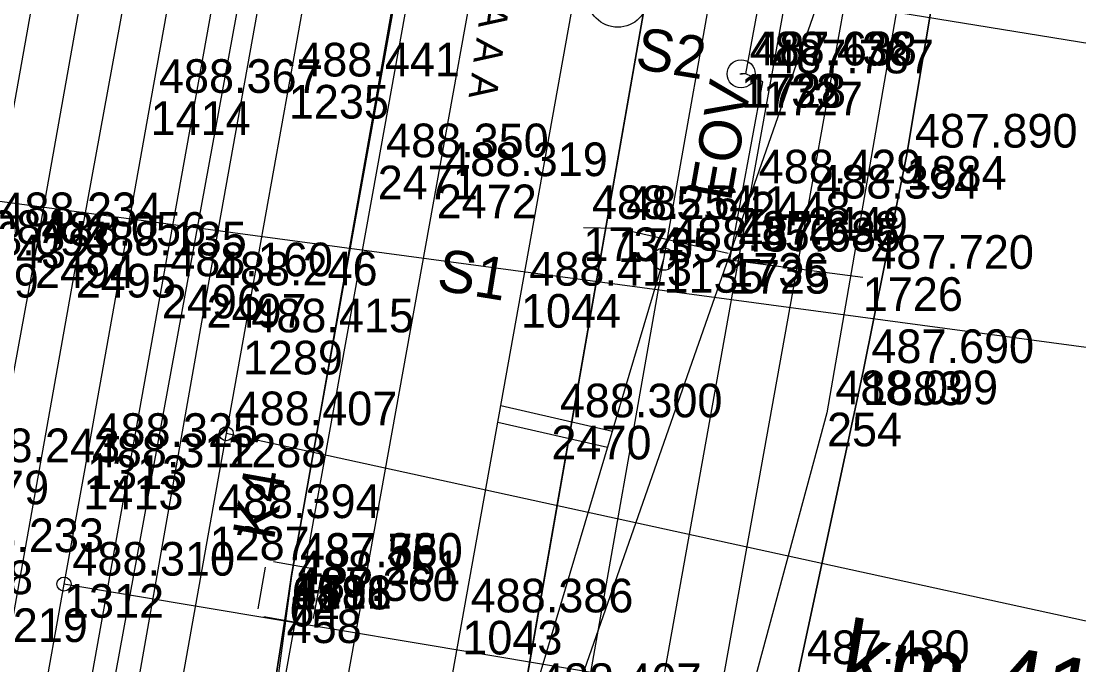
# Model space of a CAD drawing. Extents: x -874038 to -859694, y -1059487 to -1049069.
# Drawn here: x -866515.86 to -866478.13, y -1050117.12 to -1050094.17 of the extents above; entities that cross this region are included whole.
import ezdxf

# ---------------------------------------------------------------- set-up
doc = ezdxf.new("R2010")
doc.units = 0
for name, color, linetype in [('Vrstva 1', 7, 'Continuous'), ('Vrstva 16', 7, 'Continuous'), ('Vrstva 2', 7, 'Continuous'), ('Vrstva 23', 7, 'Continuous'), ('Vrstva 25', 7, 'Continuous'), ('Vrstva 26', 7, 'Continuous'), ('Vrstva 28', 7, 'Continuous'), ('Vrstva 3', 7, 'Continuous'), ('Vrstva 32', 7, 'Continuous'), ('Vrstva 35', 7, 'Continuous'), ('Vrstva 44', 7, 'Continuous'), ('Vrstva 51', 7, 'Continuous'), ('Vrstva 6', 7, 'Continuous'), ('Vrstva 60', 7, 'Continuous'), ('Vrstva 61', 7, 'Continuous'), ('Vrstva 63', 7, 'Continuous'), ('Vrstva 7', 7, 'Continuous')]:
    doc.layers.add(name, color=color, linetype=linetype)

msp = doc.modelspace()

# ---------------------------------------------------------------- linework, layer by layer
at = {"layer": 'Vrstva 1'}
for p, q in [((-866449.145, -1050121.817), (-866508.543, -1050108.876)), ((-866442.493, -1050126.258), (-866514.329, -1050114.237))]:
    msp.add_line(p, q, dxfattribs=at)
for points in [[(-866516.933, -1050101.781), (-866514.915, -1050090.513), (-866513.089, -1050080.299), (-866511.087, -1050069.101), (-866509.362, -1050059.454), (-866507.35, -1050048.258), (-866505.305, -1050036.868), (-866503.213, -1050025.209), (-866501.146, -1050013.708), (-866498.988, -1050001.725), (-866496.889, -1049990.044), (-866495.019, -1049979.64), (-866493.048, -1049968.687), (-866492.681, -1049966.596), (-866492.378, -1049964.904), (-866492.075, -1049963.212), (-866491.143, -1049958.097), (-866489.096, -1049946.693), (-866487.028, -1049935.182), (-866485.092, -1049924.37), (-866483.977, -1049918.167)], [(-866506.683, -1050071.605), (-866509.05, -1050084.806), (-866511.242, -1050097.03), (-866513.507, -1050109.649), (-866513.637, -1050110.378), (-866514.329, -1050114.237), (-866515.152, -1050118.826), (-866515.967, -1050123.369), (-866518.201, -1050135.776), (-866520.447, -1050148.304), (-866520.976, -1050151.304)], [(-866502.835, -1050077.046), (-866506.31, -1050096.445), (-866507.949, -1050105.565), (-866508.543, -1050108.876)], [(-866498.03, -1050103.9), (-866496.051, -1050092.858)], [(-866502.206, -1050127.129), (-866500.122, -1050115.547), (-866498.03, -1050103.9)], [(-866508.543, -1050108.876), (-866509.136, -1050112.186), (-866510.865, -1050121.848), (-866512.076, -1050128.579)]]:
    msp.add_lwpolyline(points, dxfattribs=at)
for centre in [(-866508.543, -1050108.876), (-866514.329, -1050114.237)]:
    msp.add_circle(centre, 0.25, dxfattribs=at)
at = {"layer": 'Vrstva 16'}
for points in [[(-866477.579, -1050039.326), (-866479.033, -1050047.629), (-866481.212, -1050059.613), (-866482.537, -1050066.923), (-866484.159, -1050076.09), (-866485.407, -1050082.919), (-866486.674, -1050082.698), (-866489.849, -1050100.256), (-866493.748, -1050122.013), (-866495.217, -1050122.91)], [(-866502.572, -1050121.359), (-866503.386, -1050121.201), (-866504.613, -1050119.83), (-866501.035, -1050099.997), (-866496.215, -1050073.322), (-866496.608, -1050073.247), (-866495.39, -1050066.388), (-866494.69, -1050062.481), (-866493.798, -1050057.591)], [(-866502.572, -1050121.359), (-866502.854, -1050123.11), (-866507.306, -1050122.38), (-866503.14, -1050099.324), (-866498.395, -1050073.007), (-866498.063, -1050073.068), (-866496.833, -1050066.21), (-866497.766, -1050066.036), (-866497.417, -1050064.069), (-866496.474, -1050064.233), (-866496.131, -1050062.281), (-866497.066, -1050062.1)], [(-866480.564, -1050061.772), (-866480.974, -1050064.171), (-866481.183, -1050064.121), (-866483.342, -1050076.169), (-866484.615, -1050083.1), (-866487.797, -1050100.795), (-866491.481, -1050121.286), (-866491.975, -1050122.181), (-866492.206, -1050125.313), (-866495.516, -1050124.671), (-866495.217, -1050122.91)]]:
    msp.add_lwpolyline(points, dxfattribs=at)
at = {"layer": 'Vrstva 2'}
for points in [[(-866490.04, -1050086.292), (-866492.941, -1050102.652), (-866495.84, -1050119)], [(-866492.941, -1050102.652), (-866497.691, -1050118.563)]]:
    msp.add_lwpolyline(points, dxfattribs=at)
msp.add_circle((-866492.941, -1050102.652), 0.4, dxfattribs=at)
at = {"layer": 'Vrstva 23'}
msp.add_lwpolyline([(-866478.964, -1050064.887), (-866480.87, -1050075.945), (-866482.214, -1050079.822), (-866487.115, -1050108.128), (-866490.165, -1050119.388), (-866491.754, -1050122.073), (-866491.949, -1050125.239), (-866491.816, -1050128.371), (-866491.243, -1050132.411)], dxfattribs=at)
at = {"layer": 'Vrstva 25'}
msp.add_line((-866490.227, -1050096.051), (-866490.127, -1050096.051), dxfattribs=at)
msp.add_circle((-866490.177, -1050096.051), 0.5, dxfattribs=at)
at = {"layer": 'Vrstva 26'}
for points in [[(-866490.577, -1050102.686), (-866489.402, -1050096.334), (-866490.008, -1050096.051), (-866488.825, -1050089.645), (-866488.663, -1050088.698)], [(-866497.14, -1050158.42), (-866494.93, -1050144.62), (-866492.59, -1050130.62), (-866492.59, -1050127.42), (-866492.04, -1050126.9), (-866491.55, -1050126.43), (-866491.21, -1050124.49), (-866490.87, -1050122.52), (-866488.13, -1050117.39), (-866485.83, -1050106.66), (-866484.28, -1050098.98), (-866482.93, -1050090.97)], [(-866482.93, -1050090.97), (-866484.28, -1050098.98), (-866485.83, -1050106.66), (-866488.13, -1050117.39), (-866490.87, -1050122.52), (-866491.21, -1050124.49), (-866491.55, -1050126.43), (-866492.04, -1050126.9), (-866492.59, -1050127.42), (-866492.59, -1050130.62), (-866494.93, -1050144.62), (-866497.14, -1050158.42)], [(-866490.008, -1050096.051), (-866490.177, -1050096.051)], [(-866495.802, -1050101.526), (-866494.574, -1050101.556), (-866490.639, -1050102.442)], [(-866490.577, -1050102.686), (-866485.837, -1050103.301)]]:
    msp.add_lwpolyline(points, dxfattribs=at)
at = {"layer": 'Vrstva 28'}
msp.add_lwpolyline([(-866509.6, -1050138.53), (-866508.12, -1050126.08), (-866506.39, -1050115.14), (-866506.21, -1050113.92), (-866502.03, -1050090.7), (-866501.83, -1050089.52), (-866499.98, -1050079.73), (-866497.31, -1050066.14), (-866497.11, -1050064.95), (-866497.47, -1050061.87), (-866494.31, -1050044.45), (-866492.94, -1050041.88), (-866492.73, -1050040.75), (-866490.751, -1050027.825), (-866489.96, -1050025.21), (-866485.48, -1049999.76), (-866484.37, -1049995.86), (-866484.13, -1049994.64), (-866483.57, -1049988.75), (-866479.88, -1049968.28)], dxfattribs=at)
at = {"layer": 'Vrstva 3'}
msp.add_circle((-866494.577, -1050093.305), 1.084, dxfattribs=at)
at = {"layer": 'Vrstva 32'}
for points in [[(-866509.51, -1050138.6), (-866508.38, -1050128.3), (-866506.21, -1050113.94), (-866501.87, -1050089.49), (-866497.28, -1050066.11), (-866497.1, -1050064.94), (-866497.46, -1050061.87), (-866494.3, -1050044.44), (-866492.93, -1050041.88), (-866492.72, -1050040.74), (-866490.75, -1050027.82), (-866490.32, -1050025.14), (-866485.86, -1049999.67), (-866484.76, -1049995.81), (-866484.48, -1049994.61), (-866483.95, -1049988.67), (-866480.26, -1049968.24), (-866479.04, -1049964.21), (-866475.22, -1049944.1), (-866474.34, -1049941.68)], [(-866509.56, -1050139.49), (-866509.6, -1050138.53), (-866508.12, -1050126.08), (-866506.39, -1050115.14), (-866506.21, -1050113.92), (-866502.03, -1050090.7), (-866501.84, -1050089.52), (-866500, -1050079.73), (-866497.11, -1050064.95)]]:
    msp.add_lwpolyline(points, dxfattribs=at)
at = {"layer": 'Vrstva 35'}
for p, q in [((-866506.21, -1050113.94), (-866501.87, -1050089.49)), ((-866506.207, -1050113.936), (-866501.87, -1050089.486)), ((-866507.406, -1050115.115), (-866507.144, -1050113.638)), ((-866506.854, -1050113.435), (-866505.377, -1050113.697)), ((-866508.384, -1050128.298), (-866506.207, -1050113.936)), ((-866508.38, -1050128.3), (-866506.21, -1050113.94)), ((-866505.174, -1050113.987), (-866505.436, -1050115.464)), ((-866505.726, -1050115.667), (-866507.203, -1050115.405))]:
    msp.add_line(p, q, dxfattribs=at)
msp.add_lwpolyline([(-866489.16, -1050026.15), (-866490.75, -1050027.83), (-866492.94, -1050041.88), (-866494.31, -1050044.45), (-866497.47, -1050061.87), (-866497.11, -1050064.95), (-866501.88, -1050089.49), (-866506.21, -1050113.94), (-866509.51, -1050138.6)], dxfattribs=at)
at = {"layer": 'Vrstva 44'}
for points in [[(-866487.695, -1050063.218), (-866491.446, -1050081.177), (-866505.89, -1050163.565), (-866517.279, -1050219.791), (-866546.351, -1050218.156), (-866558.908, -1050275.234), (-866568.988, -1050294.895), (-866588.978, -1050350.048), (-866609.417, -1050369.06), (-866613.019, -1050391.26), (-866602.498, -1050412.296), (-866589.615, -1050418.846), (-866587.422, -1050422.063)], [(-866514.403, -1050127.904), (-866505.368, -1050078.667)], [(-866505.865, -1050163.637), (-866491.429, -1050081.162)]]:
    msp.add_lwpolyline(points, dxfattribs=at)
at = {"layer": 'Vrstva 51'}
for points in [[(-866511.656, -1050081.72), (-866515.362, -1050102.48), (-866519.361, -1050124.239), (-866522.101, -1050139.797)], [(-866510.068, -1050081.867), (-866513.909, -1050102.823), (-866517.782, -1050124.482), (-866520.592, -1050140.028)], [(-866507.002, -1050082.221), (-866510.839, -1050103.567), (-866514.686, -1050125.027), (-866517.376, -1050140.51)], [(-866505.405, -1050082.504), (-866509.245, -1050103.894), (-866513.019, -1050125.26), (-866516.045, -1050140.765)]]:
    msp.add_lwpolyline(points, dxfattribs=at)
at = {"layer": 'Vrstva 6'}
for points in [[(-866498.18, -1050091.64), (-866449.473, -1050099.56)], [(-866450.53, -1050109.473), (-866523.72, -1050099.65)]]:
    msp.add_lwpolyline(points, dxfattribs=at)
at = {"layer": 'Vrstva 60'}
for p, q in [((-866490.177, -1050096.051), (-866490.177, -1050096.051)), ((-866490.008, -1050096.051), (-866490.008, -1050096.051)), ((-866489.402, -1050096.334), (-866489.402, -1050096.334)), ((-866506.31, -1050096.445), (-866506.31, -1050096.445)), ((-866511.242, -1050097.03), (-866511.242, -1050097.03)), ((-866484.28, -1050098.98), (-866484.28, -1050098.98)), ((-866503.14, -1050099.324), (-866503.14, -1050099.324)), ((-866501.035, -1050099.997), (-866501.035, -1050099.997)), ((-866489.849, -1050100.256), (-866489.849, -1050100.256)), ((-866487.797, -1050100.795), (-866487.797, -1050100.795)), ((-866495.802, -1050101.526), (-866495.802, -1050101.526)), ((-866494.574, -1050101.556), (-866494.574, -1050101.556)), ((-866490.639, -1050102.442), (-866490.639, -1050102.442)), ((-866515.362, -1050102.48), (-866515.362, -1050102.48)), ((-866513.909, -1050102.823), (-866513.909, -1050102.823)), ((-866492.941, -1050102.652), (-866492.941, -1050102.652)), ((-866490.577, -1050102.686), (-866490.577, -1050102.686)), ((-866510.839, -1050103.567), (-866510.839, -1050103.567)), ((-866485.837, -1050103.301), (-866485.837, -1050103.301)), ((-866509.245, -1050103.894), (-866509.245, -1050103.894)), ((-866498.03, -1050103.9), (-866498.03, -1050103.9)), ((-866507.949, -1050105.565), (-866507.949, -1050105.565)), ((-866485.83, -1050106.66), (-866485.83, -1050106.66)), ((-866487.115, -1050108.128), (-866487.115, -1050108.128)), ((-866508.543, -1050108.876), (-866508.543, -1050108.876)), ((-866496.945, -1050108.594), (-866496.945, -1050108.594)), ((-866513.507, -1050109.649), (-866513.507, -1050109.649)), ((-866513.637, -1050110.378), (-866513.637, -1050110.378)), ((-866509.136, -1050112.186), (-866509.136, -1050112.186)), ((-866506.21, -1050113.92), (-866506.21, -1050113.92)), ((-866506.21, -1050113.92), (-866506.21, -1050113.92)), ((-866506.21, -1050113.94), (-866506.21, -1050113.94)), ((-866506.21, -1050113.94), (-866506.21, -1050113.94)), ((-866506.207, -1050113.936), (-866506.207, -1050113.936)), ((-866514.329, -1050114.237), (-866514.329, -1050114.237)), ((-866506.29, -1050114.551), (-866506.29, -1050114.551)), ((-866506.39, -1050115.14), (-866506.39, -1050115.14)), ((-866500.122, -1050115.547), (-866500.122, -1050115.547))]:
    msp.add_line(p, q, dxfattribs=at)
at = {"layer": 'Vrstva 63'}
msp.add_line((-866548.702, -1050268.572), (-866485.085, -1050086.776), dxfattribs=at)
at = {"layer": 'Vrstva 7'}
for p, q in [((-866498.744, -1050107.876), (-866494.771, -1050108.782)), ((-866498.85, -1050108.467), (-866494.943, -1050109.358))]:
    msp.add_line(p, q, dxfattribs=at)

# ---------------------------------------------------------------- texts
at = {"layer": 'Vrstva 1'}
msp.add_text('km 412,532', height=2.5, rotation=350.4969, dxfattribs=at).set_placement((-866486.751, -1050117.978))
at = {"layer": 'Vrstva 25'}
for s, rotation, p in [('EOV', 79.9447, (-866490.548, -1050100.636)), ('K4', 79.9414, (-866506.848, -1050112.718))]:
    msp.add_text(s, height=1.5, rotation=rotation, dxfattribs=at).set_placement(p)
at = {"layer": 'Vrstva 6'}
for s, height, rotation, p in [('  A A A A', 1, 262.2878, (-866499.171, -1050091.506)), ('S2', 1.5, 350.7644, (-866493.997, -1050095.854)), ('S1', 1.5, 350.7644, (-866501.078, -1050103.747))]:
    msp.add_text(s, height=height, rotation=rotation, dxfattribs=at).set_placement(p)
at = {"layer": 'Vrstva 60'}
for s, p in [('1733', (-866490.177, -1050097.251)), ('1728', (-866490.008, -1050097.251)), ('1235', (-866506.31, -1050097.645)), ('1727', (-866489.402, -1050097.534)), ('1414', (-866511.242, -1050098.23)), ('1884', (-866484.28, -1050100.18)), ('2471', (-866503.14, -1050100.524)), ('2472', (-866501.035, -1050101.197)), ('2448', (-866489.849, -1050101.456)), ('2449', (-866487.797, -1050101.995)), ('1734', (-866495.802, -1050102.726)), ('1735', (-866494.574, -1050102.756)), ('1432', (-866516.933, -1050102.981)), ('2494', (-866515.362, -1050103.68)), ('1736', (-866490.639, -1050103.642)), ('2249', (-866518.798, -1050104.023)), ('2495', (-866513.909, -1050104.023)), ('1135', (-866492.941, -1050103.852)), ('1725', (-866490.577, -1050103.886)), ('2496', (-866510.839, -1050104.767)), ('1726', (-866485.837, -1050104.501)), ('2497', (-866509.245, -1050105.094)), ('1044', (-866498.03, -1050105.1)), ('1289', (-866507.949, -1050106.765)), ('1883', (-866485.83, -1050107.86)), ('254', (-866487.115, -1050109.328)), ('1288', (-866508.543, -1050110.076)), ('2470', (-866496.945, -1050109.794)), ('1313', (-866513.507, -1050110.849)), ('1479', (-866518.43, -1050111.393)), ('1413', (-866513.637, -1050111.578)), ('1287', (-866509.136, -1050113.386)), ('1478', (-866519.005, -1050114.598)), ('459', (-866506.21, -1050115.12)), ('65', (-866506.207, -1050115.136)), ('1111', (-866506.21, -1050115.12)), ('1388', (-866506.21, -1050115.14)), ('1496', (-866506.21, -1050115.14)), ('1312', (-866514.329, -1050115.437)), ('64', (-866506.29, -1050115.751)), ('458', (-866506.39, -1050116.34)), ('1043', (-866500.122, -1050116.747))]:
    msp.add_text(s, height=1.2, dxfattribs=at).set_placement(p)
at = {"layer": 'Vrstva 61'}
for s, p in [('488.436', (-866489.877, -1050095.751)), ('487.638', (-866489.708, -1050095.751)), ('487.787', (-866489.102, -1050096.034)), ('488.441', (-866506.01, -1050096.145)), ('488.367', (-866510.942, -1050096.73)), ('487.890', (-866483.98, -1050098.68)), ('488.350', (-866502.84, -1050099.024)), ('488.319', (-866500.735, -1050099.697)), ('488.429', (-866489.549, -1050099.956)), ('488.394', (-866487.497, -1050100.495)), ('488.254', (-866495.502, -1050101.226)), ('485.641', (-866494.274, -1050101.256)), ('488.234', (-866516.633, -1050101.481)), ('488.084', (-866520.046, -1050102.115)), ('487.638', (-866490.339, -1050102.142)), ('488.093', (-866518.498, -1050102.523)), ('488.056', (-866515.062, -1050102.18)), ('488.135', (-866513.609, -1050102.523)), ('488.350', (-866492.641, -1050102.352)), ('487.685', (-866490.277, -1050102.386)), ('488.160', (-866510.539, -1050103.267)), ('487.720', (-866485.537, -1050103.001)), ('488.246', (-866508.945, -1050103.594)), ('488.413', (-866497.73, -1050103.6)), ('488.415', (-866507.649, -1050105.265)), ('487.690', (-866485.53, -1050106.36)), ('488.099', (-866486.815, -1050107.828)), ('488.407', (-866508.243, -1050108.576)), ('488.300', (-866496.645, -1050108.294)), ('488.325', (-866513.207, -1050109.349)), ('488.243', (-866518.13, -1050109.893)), ('488.312', (-866513.337, -1050110.078)), ('488.394', (-866508.836, -1050111.886)), ('488.233', (-866518.705, -1050113.098)), ('487.380', (-866505.91, -1050113.62)), ('487.360', (-866505.91, -1050113.62)), ('487.550', (-866505.91, -1050113.64)), ('487.760', (-866505.91, -1050113.64)), ('487.550', (-866505.907, -1050113.636)), ('488.310', (-866514.029, -1050113.937)), ('488.251', (-866505.99, -1050114.251)), ('487.360', (-866506.09, -1050114.84)), ('488.386', (-866499.822, -1050115.247)), ('488.219', (-866519.279, -1050116.303)), ('487.480', (-866487.83, -1050117.09)), ('488.407', (-866497.391, -1050118.263))]:
    msp.add_text(s, height=1.2, dxfattribs=at).set_placement(p)

doc.saveas('drawing.dxf')
